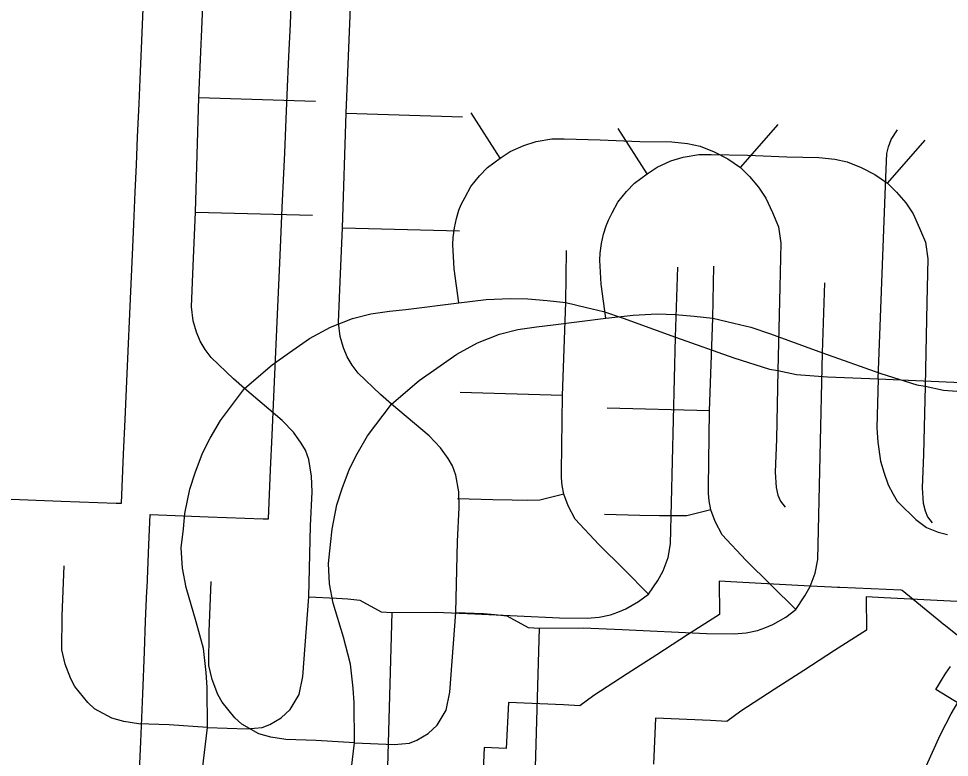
# Model space of a CAD drawing. Extents: x -38.2 to 41.9, y -4 to 24.9.
# Drawn here: x 5.806 to 6.354, y 17.823 to 18.257 of the extents above; entities that cross this region are included whole.
import ezdxf

# ---------------------------------------------------------------- set-up
doc = ezdxf.new("R2010")
doc.units = 0
for name, color, linetype in [('Default', 7, 'Continuous'), ('GM_X_County_Road', 7, 'Continuous'), ('GM_X_State_Location', 7, 'Continuous'), ('GM_X_Township_Road', 7, 'Continuous')]:
    doc.layers.add(name, color=color, linetype=linetype)

msp = doc.modelspace()

# ---------------------------------------------------------------- linework, layer by layer
at = {"layer": 'Default'}
for points in [[(5.79707, 17.97481), (5.83124, 17.97351), (5.86362, 17.97227), (5.8667, 17.9722), (5.86712, 17.98192), (5.86795, 18.00111), (5.86884, 18.02154), (5.86981, 18.04398), (5.87248, 18.10128), (5.87322, 18.11833), (5.87401, 18.13632), (5.87484, 18.15526), (5.87555, 18.17135), (5.87625, 18.18744), (5.87712, 18.20731), (5.87795, 18.22623), (5.87854, 18.23962), (5.87874, 18.2442), (5.87957, 18.26311)], [(6.36405, 17.88992), (6.35057, 17.90066), (6.35012, 17.90101), (6.34852, 17.90229), (6.32574, 17.92084), (6.3253, 17.9212), (6.30761, 17.92192), (6.28907, 17.92267), (6.28771, 17.92273), (6.28418, 17.92287), (6.27163, 17.92354), (6.22867, 17.92584), (6.21822, 17.9264), (6.21843, 17.90678), (6.19958, 17.89478), (6.18145, 17.88304), (6.16413, 17.87184), (6.14444, 17.85909), (6.13625, 17.85309), (6.12668, 17.85363), (6.09423, 17.8551), (6.09302, 17.82798), (6.08006, 17.82859), (6.07727, 17.76631)], [(6.37038, 17.84762), (6.34555, 17.86259), (6.34718, 17.86533), (6.34957, 17.86915), (6.35154, 17.8722), (6.35423, 17.87621)]]:
    msp.add_lwpolyline(points, dxfattribs=at)
at = {"layer": 'GM_X_County_Road'}
for points in [[(5.87698, 17.80627), (5.87804, 17.8319), (5.87922, 17.86011), (5.88023, 17.88484), (5.88096, 17.90281), (5.88169, 17.92079), (5.88176, 17.92242), (5.8828, 17.94774), (5.88355, 17.96562), (5.91771, 17.96432), (5.9501, 17.96308), (5.95318, 17.96301), (5.9536, 17.97273), (5.95442, 17.99192), (5.95532, 18.01235), (5.95628, 18.03479), (5.95895, 18.09209), (5.9597, 18.10914), (5.96049, 18.12713), (5.96132, 18.14607), (5.96203, 18.16216), (5.96273, 18.17825), (5.9636, 18.19812), (5.96443, 18.21704), (5.96502, 18.23043), (5.96522, 18.23501), (5.96605, 18.25392), (5.96679, 18.27094)], [(6.35811, 17.91435), (6.31514, 17.91665), (6.3047, 17.91721), (6.30491, 17.89759), (6.28606, 17.88559), (6.26793, 17.87385), (6.25061, 17.86265), (6.23091, 17.8499), (6.22273, 17.8439), (6.21316, 17.84444), (6.18071, 17.84591), (6.17949, 17.81879)], [(6.32913, 17.7666), (6.33163, 17.78588), (6.33453, 17.79884), (6.33997, 17.81761), (6.34835, 17.83627), (6.3546, 17.84835), (6.35913, 17.85604)]]:
    msp.add_lwpolyline(points, dxfattribs=at)
at = {"layer": 'GM_X_State_Location'}
for p, q in [((5.99879, 18.20163), (6.06731, 18.19951)), ((6.17592, 18.16598), (6.15876, 18.19262)), ((6.31716, 18.16054), (6.33929, 18.18576)), ((5.99672, 18.13425), (6.06556, 18.13248)), ((6.21444, 18.08117), (6.21497, 18.11174)), ((6.27895, 18.06078), (6.2803, 18.10184)), ((6.2125, 18.0265), (6.15237, 18.02814)), ((6.10679, 17.69732), (6.11248, 17.89874))]:
    msp.add_line(p, q, dxfattribs=at)
for points in [[(6.00375, 17.83123), (6.02701, 17.83029), (6.036, 17.83116), (6.04038, 17.83288), (6.04707, 17.83677), (6.05237, 17.84174), (6.05767, 17.8506), (6.05986, 17.86119), (6.06338, 17.90802), (6.06433, 17.94967), (6.06528, 17.96966), (6.06505, 17.97894), (6.06337, 17.9887), (6.06147, 17.99418), (6.05885, 17.99846), (6.05433, 18.00488), (6.04767, 18.01179), (6.02556, 18.03044), (6.01912, 18.03628), (6.00595, 18.0488), (6.00247, 18.05348), (5.99942, 18.05838), (5.99724, 18.0636), (5.99528, 18.07023), (5.99436, 18.07858), (5.99535, 18.10258), (5.99672, 18.13425), (5.99879, 18.20163), (6.00167, 18.26893)], [(6.15152, 18.081), (6.14886, 18.10099), (6.14803, 18.11522), (6.14817, 18.1194), (6.149, 18.12498), (6.15012, 18.13042), (6.15165, 18.13544), (6.15304, 18.13865), (6.15527, 18.14311), (6.15862, 18.14925), (6.16364, 18.15567), (6.16839, 18.16041), (6.17592, 18.16598), (6.18178, 18.16989), (6.18972, 18.17352), (6.19698, 18.17575), (6.20618, 18.17728), (6.21343, 18.17742), (6.23477, 18.17686), (6.25792, 18.17589), (6.27679, 18.17556), (6.28614, 18.17469), (6.29342, 18.17296), (6.30173, 18.16967), (6.30969, 18.16551), (6.31716, 18.16054), (6.3225, 18.15513), (6.32787, 18.14889), (6.3322, 18.14249), (6.33601, 18.134), (6.33947, 18.1257), (6.34086, 18.116), (6.34034, 18.0902), (6.33922, 18.04112)], [(5.99599, 17.76577), (6.00375, 17.83123), (6.00357, 17.85476), (6.00297, 17.86345), (6.0015, 17.87767), (5.99722, 17.89338), (5.99127, 17.91349), (5.98913, 17.92491), (5.98841, 17.93682), (5.9896, 17.948), (5.99055, 17.95704), (5.99341, 17.97132), (5.9965, 17.98085), (6.00078, 17.99251), (6.00531, 18.00132), (6.01149, 18.01179), (6.02556, 18.03044), (6.04176, 18.04444), (6.0521, 18.05168), (6.06386, 18.05985), (6.07614, 18.0665), (6.0891, 18.07162), (6.09985, 18.07451), (6.11076, 18.07605), (6.12048, 18.07707), (6.15152, 18.081), (6.16771, 18.08287), (6.1817, 18.08356), (6.19223, 18.08329), (6.20357, 18.08231), (6.21444, 18.08117), (6.22672, 18.07809), (6.23672, 18.07586), (6.24829, 18.07188), (6.27895, 18.06078), (6.31326, 18.04854), (6.33434, 18.04191), (6.33922, 18.04112), (6.35015, 18.03872), (6.36828, 18.03732)], [(6.26318, 17.90964), (6.24871, 17.924), (6.23392, 17.93878), (6.21998, 17.95371), (6.21586, 17.9615), (6.21337, 17.96841), (6.21234, 17.97355), (6.2119, 17.97795), (6.2119, 17.98178), (6.2125, 18.0265), (6.21444, 18.08117)], [(6.06338, 17.90802), (6.07963, 17.9073), (6.08623, 17.90686), (6.09327, 17.90599), (6.10581, 17.89916), (6.11248, 17.89874), (6.13815, 17.89891), (6.16107, 17.89803), (6.21073, 17.89568), (6.22704, 17.89535), (6.23409, 17.89594), (6.2407, 17.89741), (6.24511, 17.89895), (6.24981, 17.90094), (6.2573, 17.90523), (6.26318, 17.90964), (6.26854, 17.91769), (6.2717, 17.92327), (6.27471, 17.93105), (6.27611, 17.9391), (6.27895, 18.06078)], [(6.33922, 18.04112), (6.33829, 18.0008), (6.33752, 17.98129), (6.33814, 17.97231), (6.33922, 17.96782), (6.34077, 17.96425), (6.34341, 17.96069)], [(6.21337, 17.96841), (6.19913, 17.96484), (6.19198, 17.96474), (6.18301, 17.96484), (6.17157, 17.96504), (6.15085, 17.96555)], [(6.00375, 17.83123), (5.98119, 17.83278), (5.96332, 17.83321), (5.95462, 17.8347), (5.94751, 17.83664), (5.93743, 17.84222), (5.93343, 17.84593), (5.92587, 17.85517), (5.92346, 17.85969), (5.92002, 17.86849), (5.91811, 17.87678), (5.91834, 17.89674), (5.91956, 17.92615)]]:
    msp.add_lwpolyline(points, dxfattribs=at)
at = {"layer": 'GM_X_Township_Road'}
for p, q in [((5.91232, 18.21082), (5.98083, 18.2087)), ((6.08944, 18.17517), (6.07228, 18.20181)), ((6.23068, 18.16973), (6.25282, 18.19495)), ((5.91024, 18.14344), (5.97908, 18.14167)), ((6.12796, 18.09036), (6.12849, 18.12093)), ((6.19247, 18.06997), (6.19382, 18.11103)), ((6.12603, 18.03568), (6.0659, 18.03733)), ((6.02031, 17.70651), (6.026, 17.90793))]:
    msp.add_line(p, q, dxfattribs=at)
for points in [[(5.91727, 17.84042), (5.94053, 17.83948), (5.94952, 17.84034), (5.95391, 17.84207), (5.96059, 17.84596), (5.96589, 17.85093), (5.97119, 17.85979), (5.97338, 17.87038), (5.9769, 17.91721), (5.97785, 17.95886), (5.9788, 17.97885), (5.97857, 17.98813), (5.9769, 17.99789), (5.97499, 18.00337), (5.97237, 18.00765), (5.96786, 18.01407), (5.96119, 18.02098), (5.93909, 18.03963), (5.93264, 18.04546), (5.91948, 18.05799), (5.916, 18.06266), (5.91294, 18.06757), (5.91076, 18.07279), (5.90881, 18.07942), (5.90789, 18.08777), (5.90887, 18.11177), (5.91024, 18.14344), (5.91232, 18.21082), (5.91519, 18.27812)], [(6.31164, 18.0454), (6.31617, 18.164), (6.31672, 18.17792), (6.31777, 18.18184), (6.31942, 18.1862), (6.32304, 18.19178)], [(6.06504, 18.09018), (6.06238, 18.11018), (6.06155, 18.12441), (6.06169, 18.12859), (6.06253, 18.13417), (6.06364, 18.13961), (6.06517, 18.14463), (6.06657, 18.14784), (6.0688, 18.1523), (6.07215, 18.15844), (6.07717, 18.16485), (6.08191, 18.1696), (6.08944, 18.17517), (6.0953, 18.17908), (6.10325, 18.18271), (6.1105, 18.18494), (6.11971, 18.18647), (6.12696, 18.18661), (6.14829, 18.18605), (6.17145, 18.18507), (6.19031, 18.18475), (6.19966, 18.18388), (6.20694, 18.18215), (6.21525, 18.17886), (6.22321, 18.1747), (6.23068, 18.16973), (6.23602, 18.16431), (6.24139, 18.15808), (6.24572, 18.15168), (6.24953, 18.14319), (6.25299, 18.13489), (6.25438, 18.12519), (6.25386, 18.09939), (6.25274, 18.05031)], [(5.90951, 17.77496), (5.91727, 17.84042), (5.9171, 17.86395), (5.91649, 17.87264), (5.91503, 17.88686), (5.91075, 17.90257), (5.90479, 17.92268), (5.90265, 17.9341), (5.90193, 17.94601), (5.90312, 17.95719), (5.90407, 17.96623), (5.90693, 17.98051), (5.91002, 17.99004), (5.91431, 18.0017), (5.91883, 18.01051), (5.92501, 18.02098), (5.93909, 18.03963), (5.95528, 18.05363), (5.96562, 18.06087), (5.97739, 18.06904), (5.98967, 18.07569), (6.00263, 18.08081), (6.01337, 18.0837), (6.02428, 18.08524), (6.03401, 18.08626), (6.06504, 18.09018), (6.08124, 18.09206), (6.09522, 18.09274), (6.10576, 18.09248), (6.1171, 18.0915), (6.12796, 18.09036), (6.14024, 18.08728), (6.15024, 18.08505), (6.16181, 18.08107), (6.19247, 18.06997), (6.22679, 18.05773), (6.24786, 18.05109), (6.25274, 18.05031), (6.26368, 18.04791), (6.2818, 18.04651), (6.31164, 18.0454), (6.3695, 18.04289)], [(6.1767, 17.91883), (6.16223, 17.93319), (6.14744, 17.94797), (6.1335, 17.9629), (6.12939, 17.97069), (6.12689, 17.9776), (6.12586, 17.98274), (6.12542, 17.98714), (6.12542, 17.99097), (6.12603, 18.03568), (6.12796, 18.09036)], [(5.9769, 17.91721), (5.99315, 17.91649), (5.99976, 17.91605), (6.0068, 17.91518), (6.01934, 17.90835), (6.026, 17.90793), (6.05167, 17.9081), (6.07459, 17.90722), (6.12425, 17.90487), (6.14056, 17.90454), (6.14761, 17.90513), (6.15422, 17.90659), (6.15863, 17.90814), (6.16333, 17.91012), (6.17083, 17.91442), (6.1767, 17.91883), (6.18207, 17.92688), (6.18522, 17.93246), (6.18824, 17.94024), (6.18963, 17.94829), (6.19247, 18.06997)], [(6.25274, 18.05031), (6.25182, 18.00999), (6.25104, 17.99048), (6.25166, 17.98149), (6.25275, 17.97701), (6.25429, 17.97344), (6.25693, 17.96988)], [(6.31164, 18.0454), (6.31098, 18.0165), (6.31142, 18.00806), (6.31308, 17.99697), (6.31523, 17.98984), (6.31761, 17.98314), (6.32051, 17.97757), (6.32284, 17.9735), (6.32377, 17.97245), (6.33388, 17.96257), (6.34016, 17.95793), (6.34688, 17.95522), (6.35251, 17.95389)], [(6.12689, 17.9776), (6.11265, 17.97403), (6.10551, 17.97393), (6.09653, 17.97403), (6.0851, 17.97423), (6.06437, 17.97474)], [(5.91727, 17.84042), (5.89471, 17.84197), (5.87684, 17.8424), (5.86814, 17.84389), (5.86104, 17.84583), (5.85096, 17.8514), (5.84695, 17.85512), (5.83939, 17.86435), (5.83698, 17.86888), (5.83355, 17.87768), (5.83163, 17.88597), (5.83186, 17.90593), (5.83309, 17.93534)]]:
    msp.add_lwpolyline(points, dxfattribs=at)

doc.saveas('drawing.dxf')
